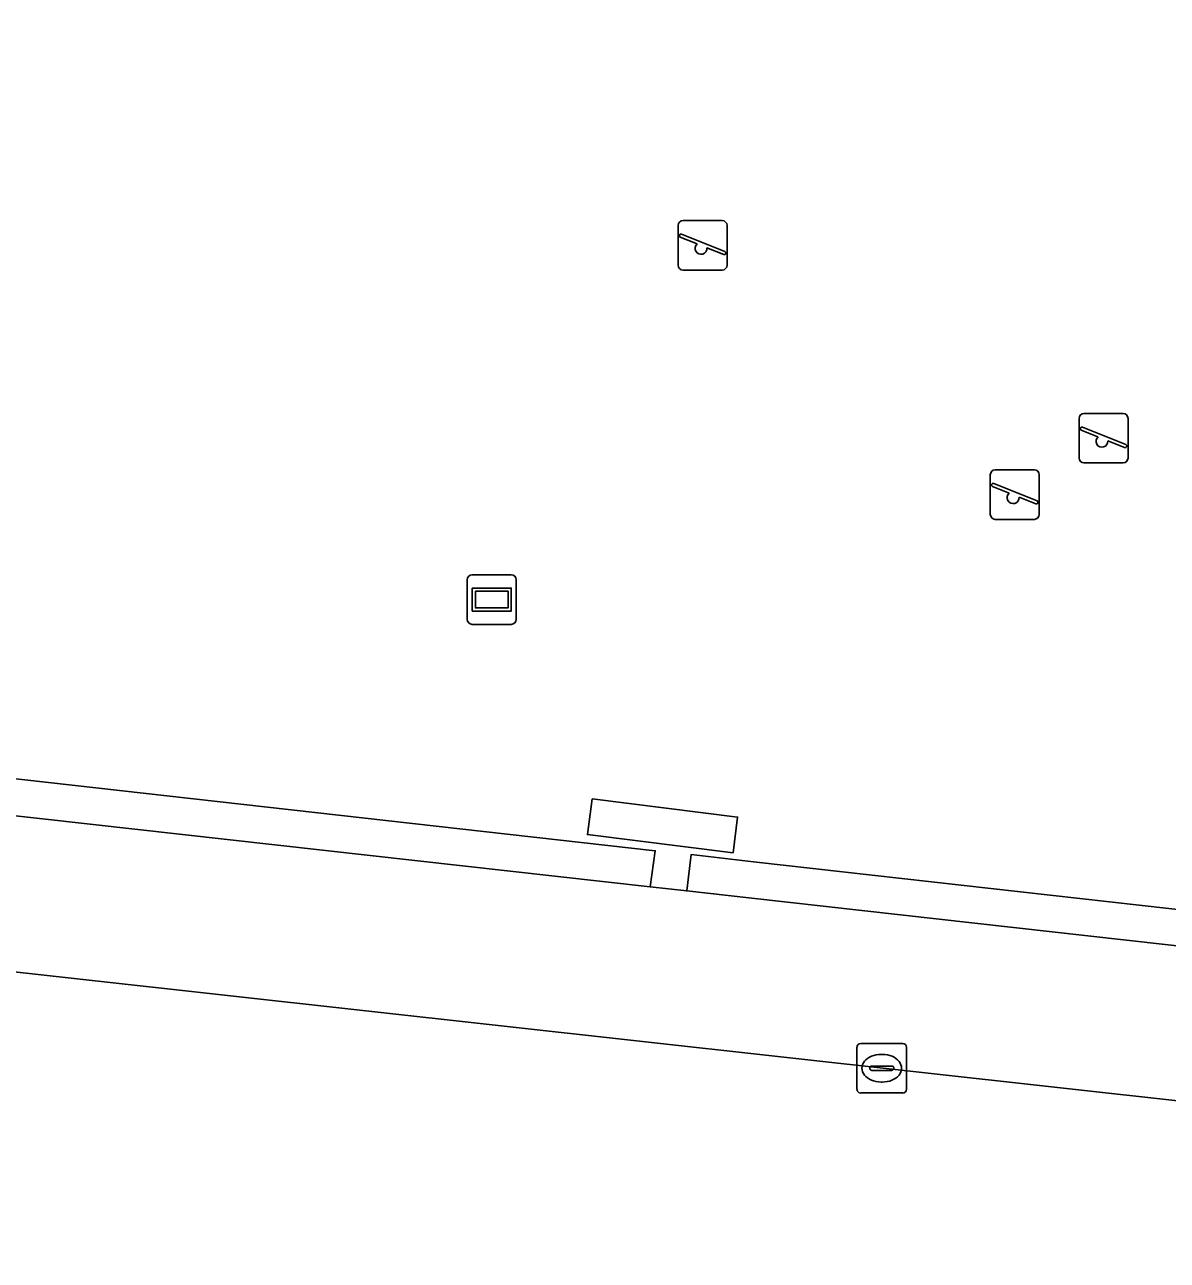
# Model space of a CAD drawing. Extents: x 161928 to 163071, y 386474 to 387428.
# Drawn here: x 162612.37 to 162635.45, y 386935.31 to 386960.27 of the extents above; entities that cross this region are included whole.
import ezdxf

# ---------------------------------------------------------------- set-up
doc = ezdxf.new("R2010")
doc.units = 0
for name, color, linetype in [('IMGEO_Groenvoorziening', 7, 'Continuous'), ('IMGEO_Haag', 7, 'Continuous'), ('IMGEO_Kolk', 7, 'Continuous'), ('IMGEO_Rijbaan_lokaal_gesloten', 7, 'Continuous'), ('IMGEO_Speelvoorziening', 7, 'Continuous'), ('IMGEO_Verklikker', 7, 'Continuous'), ('IMGEO_Voetpad_open', 7, 'Continuous')]:
    doc.layers.add(name, color=color, linetype=linetype)

msp = doc.modelspace()

# ---------------------------------------------------------------- linework, layer by layer
at = {"layer": 'IMGEO_Groenvoorziening'}
msp.add_lwpolyline([(162595.838, 386949.178), (162595.024, 386946.192), (162604.786, 386945.115), (162606.116, 386956.797), (162606.823, 386956.716), (162605.578, 386945.788), (162605.968, 386945.738), (162625.105, 386943.584), (162625.004, 386942.853), (162625.741, 386942.771), (162625.83, 386943.506), (162627.093, 386943.36), (162646.87, 386941.134), (162649.169, 386940.874), (162649.091, 386940.157), (162650.022, 386940.053), (162650.091, 386940.772), (162661.094, 386939.533), (162661.963, 386940.213), (162663.443, 386941.371), (162665.933, 386963.538)], dxfattribs=at)
for points in [[(162605.139, 386945.076), (162625.004, 386942.853), (162625.105, 386943.584), (162605.968, 386945.738), (162605.578, 386945.788), (162606.823, 386956.716), (162606.116, 386956.797), (162604.786, 386945.115)], [(162626.678, 386943.541), (162626.769, 386944.263), (162623.833, 386944.631), (162623.734, 386943.91)], [(162626.678, 386943.541), (162623.734, 386943.91), (162623.833, 386944.631), (162626.769, 386944.263)], [(162627.093, 386943.36), (162625.83, 386943.506), (162625.741, 386942.771), (162626.993, 386942.631), (162646.818, 386940.412), (162649.091, 386940.157), (162649.169, 386940.874), (162646.87, 386941.134)]]:
    msp.add_lwpolyline(points, close=True, dxfattribs=at)
at = {"layer": 'IMGEO_Haag'}
for points in [[(162605.139, 386945.076), (162625.004, 386942.853), (162625.105, 386943.584), (162605.968, 386945.738), (162605.578, 386945.788), (162606.823, 386956.716), (162606.116, 386956.797), (162604.786, 386945.115)], [(162626.678, 386943.541), (162626.769, 386944.263), (162623.833, 386944.631), (162623.734, 386943.91)], [(162627.093, 386943.36), (162625.83, 386943.506), (162625.741, 386942.771), (162626.993, 386942.631), (162646.818, 386940.412), (162649.091, 386940.157), (162649.169, 386940.874), (162646.87, 386941.134)]]:
    msp.add_lwpolyline(points, close=True, dxfattribs=at)
at = {"layer": 'IMGEO_Kolk'}
for p, q in [((162629.256, 386939.69), (162630.108, 386939.69)), ((162629.181, 386938.764), (162629.181, 386939.616)), ((162629.669, 386939.47), (162629.694, 386939.47)), ((162630.182, 386939.616), (162630.182, 386938.764)), ((162629.44, 386939.184), (162629.44, 386939.196)), ((162629.878, 386939.147), (162629.48, 386939.147)), ((162629.483, 386939.233), (162629.881, 386939.233)), ((162629.924, 386939.196), (162629.924, 386939.184)), ((162629.692, 386938.91), (162629.667, 386938.91)), ((162630.108, 386938.69), (162629.256, 386938.69))]:
    msp.add_line(p, q, dxfattribs=at)
for points in [[(162629.256, 386939.69), (162630.108, 386939.69)], [(162629.181, 386938.764), (162629.181, 386939.616)], [(162630.182, 386939.616), (162630.182, 386938.764)], [(162630.108, 386938.69), (162629.256, 386938.69)]]:
    msp.add_lwpolyline(points, dxfattribs=at)
for centre, radius, start, end in [((162629.258, 386939.614), 0.0765, 91.552, 178.448), ((162629.258, 386939.614), 0.0765, 91.552, 178.448), ((162630.106, 386939.614), 0.0765, 1.552, 88.448), ((162630.106, 386939.614), 0.0765, 1.552, 88.448), ((162629.48, 386939.193), 0.0403, 85.8775, 175.7526), ((162629.477, 386939.183), 0.0366, 178.938, 274.7102), ((162629.881, 386939.19), 0.043, 264.8664, 352.4533), ((162629.885, 386939.195), 0.0386, 1.7309, 96.639), ((162629.258, 386938.766), 0.0765, 181.552, 268.448), ((162629.258, 386938.766), 0.0765, 181.552, 268.448), ((162630.106, 386938.766), 0.0765, 271.552, 358.448), ((162630.106, 386938.766), 0.0765, 271.552, 358.448)]:
    msp.add_arc(centre, radius, start, end, dxfattribs=at)
for centre, major_axis, ratio, start_param, end_param in [((162629.668, 386939.19), (-0.387, 0.002), 0.722429, 4.712389, 7.853982), ((162629.693, 386939.19), (-0.39, 0.002), 0.717154, 1.570796, 4.712389)]:
    msp.add_ellipse(centre, major_axis=major_axis, ratio=ratio, start_param=start_param, end_param=end_param, dxfattribs=at)
at = {"layer": 'IMGEO_Rijbaan_lokaal_gesloten'}
msp.add_lwpolyline([(162658.464, 386935.931), (162656.735, 386936.109), (162652.917, 386936.619), (162545.987, 386948.471), (162540.155, 386949.063), (162539.305, 386941.199), (162546.52, 386940.443), (162588.99, 386935.668), (162593.605, 386935.154), (162616.273, 386932.631), (162621.938, 386932), (162653.465, 386928.428), (162657.599, 386927.966)], close=True, dxfattribs=at)
at = {"layer": 'IMGEO_Speelvoorziening'}
for p, q in [((162625.567, 386955.412), (162625.567, 386956.212)), ((162625.567, 386956.212), (162625.567, 386955.412)), ((162625.667, 386956.312), (162626.457, 386956.312)), ((162626.457, 386956.312), (162625.667, 386956.312)), ((162626.557, 386956.212), (162626.557, 386955.412)), ((162626.557, 386955.412), (162626.557, 386956.212)), ((162625.95, 386955.84), (162625.611, 386955.977)), ((162625.636, 386956.037), (162626.512, 386955.684)), ((162626.488, 386955.624), (162626.148, 386955.761)), ((162626.457, 386955.312), (162625.667, 386955.312)), ((162625.667, 386955.312), (162626.457, 386955.312)), ((162633.767, 386952.416), (162634.557, 386952.416)), ((162634.557, 386952.416), (162633.767, 386952.416)), ((162633.667, 386951.516), (162633.667, 386952.316)), ((162633.667, 386952.316), (162633.667, 386951.516)), ((162633.736, 386952.141), (162634.612, 386951.788)), ((162634.657, 386952.316), (162634.657, 386951.516)), ((162634.657, 386951.516), (162634.657, 386952.316)), ((162634.05, 386951.944), (162633.711, 386952.081)), ((162634.588, 386951.728), (162634.248, 386951.865)), ((162634.557, 386951.416), (162633.767, 386951.416)), ((162633.767, 386951.416), (162634.557, 386951.416)), ((162631.874, 386950.377), (162631.874, 386951.177)), ((162631.874, 386951.177), (162631.874, 386950.377)), ((162631.974, 386951.277), (162632.764, 386951.277)), ((162632.764, 386951.277), (162631.974, 386951.277)), ((162632.864, 386951.177), (162632.864, 386950.377)), ((162632.864, 386950.377), (162632.864, 386951.177)), ((162632.257, 386950.805), (162631.918, 386950.942)), ((162631.943, 386951.002), (162632.819, 386950.649)), ((162632.795, 386950.589), (162632.455, 386950.726)), ((162632.764, 386950.277), (162631.974, 386950.277)), ((162631.974, 386950.277), (162632.764, 386950.277))]:
    msp.add_line(p, q, dxfattribs=at)
for centre, radius, start, end in [((162625.667, 386956.212), 0.1, 90, 180), ((162625.667, 386956.212), 0.1, 90, 180), ((162626.457, 386956.212), 0.1, 0, 90), ((162626.457, 386956.212), 0.1, 360, 90), ((162625.624, 386956.007), 0.0327, 68.078, 248.078), ((162626.029, 386955.75), 0.12, 130.9928, 5.1632), ((162626.5, 386955.654), 0.0327, 248.078, 68.078), ((162625.667, 386955.412), 0.1, 180, 270), ((162625.667, 386955.412), 0.1, 180, 270), ((162626.457, 386955.412), 0.1, 270, 0), ((162626.457, 386955.412), 0.1, 270, 0), ((162633.767, 386952.316), 0.1, 90, 180), ((162633.767, 386952.316), 0.1, 90, 180), ((162634.557, 386952.316), 0.1, 0, 90), ((162634.557, 386952.316), 0.1, 360, 90), ((162633.724, 386952.111), 0.0327, 68.078, 248.078), ((162634.129, 386951.854), 0.12, 130.9928, 5.1632), ((162634.6, 386951.758), 0.0327, 248.078, 68.078), ((162633.767, 386951.516), 0.1, 180, 270), ((162633.767, 386951.516), 0.1, 180, 270), ((162634.557, 386951.516), 0.1, 270, 0), ((162634.557, 386951.516), 0.1, 270, 0), ((162631.974, 386951.177), 0.1, 90, 180), ((162631.974, 386951.177), 0.1, 90, 180), ((162632.764, 386951.177), 0.1, 0, 90), ((162632.764, 386951.177), 0.1, 360, 90), ((162631.931, 386950.972), 0.0327, 68.078, 248.078), ((162632.336, 386950.715), 0.12, 130.9928, 5.1632), ((162632.807, 386950.619), 0.0327, 248.078, 68.078), ((162631.974, 386950.377), 0.1, 180, 270), ((162631.974, 386950.377), 0.1, 180, 270), ((162632.764, 386950.377), 0.1, 270, 0), ((162632.764, 386950.377), 0.1, 270, 0)]:
    msp.add_arc(centre, radius, start, end, dxfattribs=at)
at = {"layer": 'IMGEO_Verklikker'}
for p, q in [((162621.408, 386949.156), (162622.198, 386949.156)), ((162622.198, 386949.156), (162621.408, 386949.156)), ((162621.308, 386948.256), (162621.308, 386949.056)), ((162621.308, 386949.056), (162621.308, 386948.256)), ((162622.298, 386949.056), (162622.298, 386948.256)), ((162622.298, 386948.256), (162622.298, 386949.056)), ((162622.198, 386948.156), (162621.408, 386948.156)), ((162621.408, 386948.156), (162622.198, 386948.156))]:
    msp.add_line(p, q, dxfattribs=at)
for points in [[(162621.409, 386948.888), (162622.197, 386948.888), (162622.197, 386948.424), (162621.409, 386948.424), (162621.409, 386948.888)], [(162621.474, 386948.823), (162621.474, 386948.489), (162622.132, 386948.489), (162622.132, 386948.823), (162621.474, 386948.823)]]:
    msp.add_lwpolyline(points, dxfattribs=at)
for centre, start, end in [((162621.408, 386949.056), 90, 180), ((162621.408, 386949.056), 90, 180), ((162622.198, 386949.056), 0, 90), ((162622.198, 386949.056), 360, 90), ((162621.408, 386948.256), 180, 270), ((162621.408, 386948.256), 180, 270), ((162622.198, 386948.256), 270, 0), ((162622.198, 386948.256), 270, 0)]:
    msp.add_arc(centre, 0.1, start, end, dxfattribs=at)
at = {"layer": 'IMGEO_Voetpad_open'}
for points in [[(162665.669, 386937.838), (162661.674, 386938.719), (162661.444, 386938.739), (162654.062, 386939.601), (162650.022, 386940.053), (162649.091, 386940.157), (162646.818, 386940.412), (162626.993, 386942.631), (162625.741, 386942.771), (162625.004, 386942.853), (162605.139, 386945.076), (162604.786, 386945.115), (162595.024, 386946.192), (162592.941, 386946.441), (162580.167, 386947.871), (162579.701, 386947.923), (162564.105, 386949.669), (162544.824, 386951.68)], [(162537.676, 386949.336), (162540.155, 386949.063), (162545.987, 386948.471), (162652.917, 386936.619), (162656.735, 386936.109), (162658.464, 386935.931), (162660.119, 386935.761)]]:
    msp.add_lwpolyline(points, dxfattribs=at)

doc.saveas('drawing.dxf')
